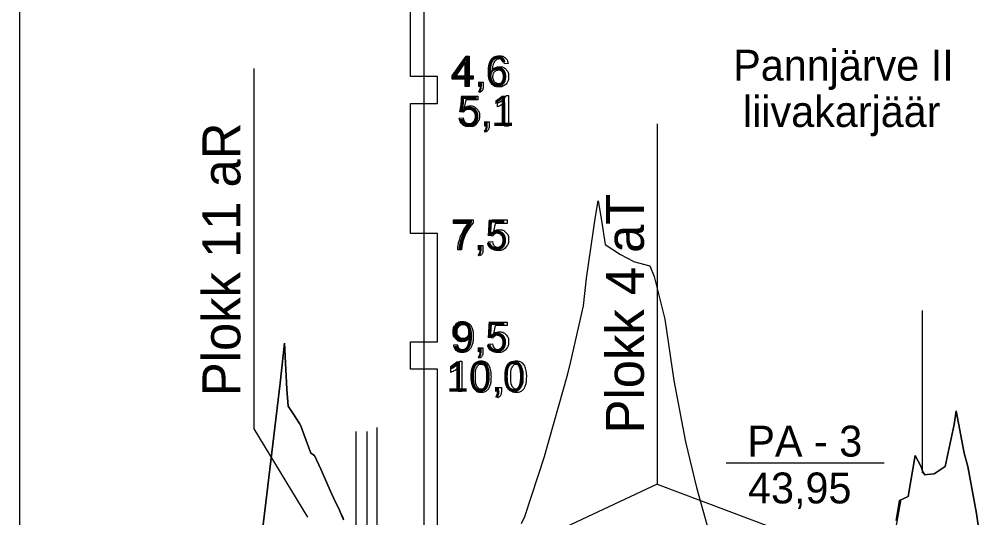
# Model space of a CAD drawing. Extents: x 700746 to 706058, y 6570320 to 6580460.
# Drawn here: x 704101.7 to 704280.5, y 6575915.9 to 6576007.8 of the extents above; entities that cross this region are included whole.
import ezdxf

# ---------------------------------------------------------------- set-up
doc = ezdxf.new("R2010")
doc.units = 0
for name, color, linetype in [('Default', 7, 'Continuous'), ('GEOLPUNKT', 7, 'Continuous'), ('illumineerimisjooned', 7, 'Continuous'), ('kataster', 7, 'Continuous'), ('PIIR', 7, 'Continuous'), ('Plokid', 7, 'Continuous'), ('Täide', 7, 'Continuous'), ('VORMISTUS', 7, 'Continuous')]:
    doc.layers.add(name, color=color, linetype=linetype)

msp = doc.modelspace()

# ---------------------------------------------------------------- linework, layer by layer
at = {"layer": 'Default'}
for points in [[(704194.33, 6575914.77), (704194.96, 6575916.06), (704198.66, 6575927.37), (704198.66, 6575927.38), (704198.67, 6575927.41), (704202.88, 6575942.43), (704203.47, 6575944.69), (704205.81, 6575954.96), (704206.33, 6575960.03), (704208.02, 6575971.45), (704208.47, 6575974.31), (704209.12, 6575970.68), (704209.81, 6575966.28), (704212.63, 6575964.44), (704214.96, 6575963.2), (704214.99, 6575963.14), (704215, 6575963.14), (704215, 6575963.16), (704215.04, 6575963.16), (704218.03, 6575962.36), (704218.83, 6575960.38), (704220.77, 6575952.52), (704222.46, 6575941.17), (704224.6, 6575929.86), (704226.63, 6575921.42), (704228.97, 6575913.06)], [(704146.18, 6575910.46), (704149.79, 6575940.7), (704150.59, 6575948.05), (704151.07, 6575939.58), (704151.29, 6575936.42), (704151.42, 6575936.24), (704152.14, 6575935.16), (704153.39, 6575933.22), (704153.6, 6575932.82), (704154.17, 6575931.28), (704155.47, 6575927.78), (704156.13, 6575927.32), (704157.33, 6575924.8), (704159.29, 6575920.33), (704159.64, 6575919.54), (704160.75, 6575917.23), (704161.52, 6575915.48)], [(704263.47, 6575915.32), (704264.11, 6575919.02), (704265.67, 6575919.75), (704266.98, 6575927.37), (704268.07, 6575925.24), (704268.4, 6575924.33), (704268.78, 6575923.76), (704269.18, 6575923.84), (704270.51, 6575923.94), (704272.52, 6575925.32), (704274.16, 6575933.06), (704274.57, 6575935.58), (704276, 6575927.75), (704276.73, 6575925.34), (704278.28, 6575916.66), (704280.54, 6575901.34)], [(704261.95, 6575905.59), (704264.43, 6575919.22)]]:
    msp.add_lwpolyline(points, dxfattribs=at)
at = {"layer": 'GEOLPUNKT'}
for points in [[(704176.34, 6576043.29), (704176.34, 6575826.29)], [(704101.7, 6576033.07), (704101.7, 6575848.58)], [(704183.98, 6575995.44), (704183.98, 6575996.78), (704181.56, 6575996.78), (704181.56, 6575997.41), (704184.11, 6576001.04), (704184.67, 6576001.04), (704184.67, 6575997.41), (704185.43, 6575997.41), (704185.43, 6575996.78), (704184.67, 6575996.78), (704184.67, 6575995.44), (704183.98, 6575995.44)], [(704183.98, 6575997.41), (704183.98, 6575999.94), (704182.23, 6575997.41), (704183.98, 6575997.41)], [(704191.88, 6575999.67), (704191.19, 6575999.61)], [(704186.5, 6575995.44), (704186.5, 6575996.22), (704187.28, 6575996.22), (704187.28, 6575995.44)], [(704186.89, 6575995.44), (704186.5, 6575995.44)], [(704183.63, 6575990.68), (704182.99, 6575990.77), (704183.53, 6575993.65), (704186.31, 6575993.65), (704186.31, 6575992.99), (704184.08, 6575992.99), (704183.78, 6575991.48)], [(704186.65, 6575994.33), (704186.46, 6575994.62)], [(704191.53, 6575993.74), (704191.97, 6575993.74), (704191.97, 6575988.12)], [(704189.91, 6575991.67), (704189.91, 6575992.33)], [(704191.97, 6575988.12), (704191.29, 6575988.12), (704191.29, 6575992.5)], [(704182.87, 6575989.59), (704183.59, 6575989.65)], [(704187.59, 6575988.12), (704187.59, 6575988.9), (704188.37, 6575988.9), (704188.37, 6575988.12)], [(704187.98, 6575988.12), (704187.59, 6575988.12)], [(704187.73, 6575987.01), (704187.54, 6575987.3)], [(704181.79, 6575970.14), (704181.79, 6575970.81), (704185.41, 6575970.81), (704185.41, 6575970.27)], [(704184.53, 6575970.14), (704181.79, 6575970.14)], [(704189.03, 6575967.84), (704188.38, 6575967.93), (704188.93, 6575970.81), (704191.71, 6575970.81), (704191.71, 6575970.15), (704189.48, 6575970.15), (704189.17, 6575968.65)], [(704188.26, 6575966.75), (704188.98, 6575966.81)], [(704183.28, 6575965.28), (704182.57, 6575965.28)], [(704186.46, 6575965.28), (704186.46, 6575966.06), (704187.24, 6575966.06), (704187.24, 6575965.28)], [(704186.85, 6575965.28), (704186.46, 6575965.28)], [(704186.61, 6575964.17), (704186.41, 6575964.46)], [(704189.03, 6575949), (704188.38, 6575949.09), (704188.93, 6575951.97), (704191.71, 6575951.97), (704191.71, 6575951.31), (704189.48, 6575951.31), (704189.17, 6575949.81)], [(704181.84, 6575947.74), (704182.5, 6575947.8)], [(704186.46, 6575946.44), (704186.46, 6575947.22), (704187.24, 6575947.22), (704187.24, 6575946.44)], [(704188.26, 6575947.91), (704188.98, 6575947.97)], [(704186.61, 6575945.33), (704186.41, 6575945.62)], [(704186.85, 6575946.44), (704186.46, 6575946.44)], [(704181.3, 6575942.67), (704181.3, 6575943.33)], [(704183.36, 6575939.12), (704182.68, 6575939.12), (704182.68, 6575943.5)], [(704182.92, 6575944.74), (704183.36, 6575944.74), (704183.36, 6575939.12)], [(704189.85, 6575939.12), (704189.85, 6575939.9), (704190.63, 6575939.9), (704190.63, 6575939.12)], [(704189.99, 6575938.01), (704189.8, 6575938.3)], [(704190.24, 6575939.12), (704189.85, 6575939.12)], [(704232.13, 6575925.97), (704261.25, 6575925.97)]]:
    msp.add_lwpolyline(points, dxfattribs=at)
for points in [[(704173.84, 6576026.29), (704176.34, 6576026.29), (704176.34, 6575997.29), (704173.84, 6575997.29)], [(704178.84, 6575997.29), (704176.34, 6575997.29), (704176.34, 6575992.29), (704178.84, 6575992.29)], [(704173.84, 6575992.29), (704176.34, 6575992.29), (704176.34, 6575968.29), (704173.84, 6575968.29)], [(704178.84, 6575968.29), (704176.34, 6575968.29), (704176.34, 6575948.29), (704178.84, 6575948.29)], [(704173.84, 6575948.29), (704176.34, 6575948.29), (704176.34, 6575943.29), (704173.84, 6575943.29)], [(704178.84, 6575943.29), (704176.34, 6575943.29), (704176.34, 6575908.29), (704178.84, 6575908.29)]]:
    msp.add_lwpolyline(points, close=True, dxfattribs=at)
for points in [[(704191.19, 6575999.61), (704191.1, 6576000.02), (704190.93, 6576000.2), (704190.65, 6576000.5), (704190.24, 6576000.5), (704189.91, 6576000.5), (704189.66, 6576000.31), (704189.34, 6576000.08), (704189.15, 6575999.62), (704188.96, 6575999.17), (704188.96, 6575998.33), (704189.21, 6575998.71), (704189.57, 6575998.89), (704189.92, 6575999.07), (704190.32, 6575999.07), (704191.01, 6575999.07), (704191.49, 6575998.57), (704191.97, 6575998.06), (704191.97, 6575997.26), (704191.97, 6575996.73), (704191.75, 6575996.28), (704191.52, 6575995.83), (704191.12, 6575995.59), (704190.72, 6575995.35), (704190.22, 6575995.35), (704189.36, 6575995.35), (704188.82, 6575995.98), (704188.27, 6575996.61), (704188.27, 6575998.06), (704188.27, 6575999.68), (704188.87, 6576000.42), (704189.4, 6576001.06), (704190.29, 6576001.06), (704190.95, 6576001.06), (704191.37, 6576000.69), (704191.79, 6576000.32), (704191.88, 6575999.67)], [(704189.06, 6575997.25), (704189.06, 6575996.9), (704189.21, 6575996.57), (704189.37, 6575996.25), (704189.64, 6575996.08), (704189.91, 6575995.91), (704190.2, 6575995.91), (704190.64, 6575995.91), (704190.95, 6575996.26), (704191.27, 6575996.61), (704191.27, 6575997.22), (704191.27, 6575997.8), (704190.96, 6575998.13), (704190.65, 6575998.47), (704190.18, 6575998.47), (704189.71, 6575998.47), (704189.39, 6575998.13), (704189.06, 6575997.8), (704189.06, 6575997.25)], [(704186.46, 6575994.62), (704186.67, 6575994.72), (704186.78, 6575994.91), (704186.88, 6575995.09), (704186.89, 6575995.44)], [(704187.28, 6575995.44), (704187.28, 6575995.01), (704187.13, 6575994.74), (704186.98, 6575994.48), (704186.65, 6575994.33)], [(704189.91, 6575992.33), (704190.49, 6575992.61), (704190.92, 6575992.99), (704191.35, 6575993.38), (704191.53, 6575993.74)], [(704183.78, 6575991.48), (704184.28, 6575991.84), (704184.84, 6575991.84), (704185.57, 6575991.84), (704186.08, 6575991.33), (704186.58, 6575990.82), (704186.58, 6575990.02), (704186.58, 6575989.26), (704186.14, 6575988.7), (704185.6, 6575988.02), (704184.67, 6575988.02), (704183.9, 6575988.02), (704183.42, 6575988.45), (704182.93, 6575988.88), (704182.87, 6575989.59)], [(704191.29, 6575992.5), (704191.04, 6575992.26), (704190.64, 6575992.02), (704190.23, 6575991.79), (704189.91, 6575991.67)], [(704183.59, 6575989.65), (704183.67, 6575989.12), (704183.96, 6575988.85), (704184.25, 6575988.59), (704184.66, 6575988.59), (704185.16, 6575988.59), (704185.51, 6575988.96), (704185.85, 6575989.34), (704185.85, 6575989.96), (704185.85, 6575990.55), (704185.52, 6575990.89), (704185.19, 6575991.23), (704184.65, 6575991.23), (704184.32, 6575991.23), (704184.05, 6575991.08), (704183.79, 6575990.93), (704183.63, 6575990.68)], [(704187.54, 6575987.3), (704187.76, 6575987.4), (704187.86, 6575987.58), (704187.96, 6575987.77), (704187.98, 6575988.12)], [(704188.37, 6575988.12), (704188.37, 6575987.69), (704188.22, 6575987.42), (704188.06, 6575987.15), (704187.73, 6575987.01)], [(704182.57, 6575965.28), (704182.58, 6575965.94), (704182.83, 6575966.88), (704183.08, 6575967.81), (704183.54, 6575968.68), (704184, 6575969.55), (704184.53, 6575970.14)], [(704185.41, 6575970.27), (704184.88, 6575969.7), (704184.35, 6575968.76), (704183.83, 6575967.81), (704183.54, 6575966.82), (704183.33, 6575966.12), (704183.28, 6575965.28)], [(704189.17, 6575968.65), (704189.68, 6575969), (704190.23, 6575969), (704190.97, 6575969), (704191.47, 6575968.49), (704191.97, 6575967.98), (704191.97, 6575967.18), (704191.97, 6575966.42), (704191.53, 6575965.87), (704190.99, 6575965.18), (704190.06, 6575965.18), (704189.3, 6575965.18), (704188.81, 6575965.61), (704188.33, 6575966.04), (704188.26, 6575966.75)], [(704188.98, 6575966.81), (704189.06, 6575966.28), (704189.35, 6575966.01), (704189.65, 6575965.75), (704190.06, 6575965.75), (704190.56, 6575965.75), (704190.9, 6575966.12), (704191.24, 6575966.5), (704191.24, 6575967.12), (704191.24, 6575967.71), (704190.92, 6575968.05), (704190.59, 6575968.39), (704190.05, 6575968.39), (704189.71, 6575968.39), (704189.45, 6575968.24), (704189.18, 6575968.09), (704189.03, 6575967.84)], [(704186.41, 6575964.46), (704186.63, 6575964.56), (704186.73, 6575964.74), (704186.84, 6575964.93), (704186.85, 6575965.28)], [(704187.24, 6575965.28), (704187.24, 6575964.85), (704187.09, 6575964.58), (704186.94, 6575964.31), (704186.61, 6575964.17)], [(704182.5, 6575947.8), (704182.59, 6575947.33), (704182.82, 6575947.12), (704183.06, 6575946.91), (704183.43, 6575946.91), (704183.75, 6575946.91), (704183.99, 6575947.05), (704184.23, 6575947.2), (704184.38, 6575947.44), (704184.53, 6575947.69), (704184.63, 6575948.1), (704184.74, 6575948.51), (704184.74, 6575948.94), (704184.74, 6575948.98), (704184.73, 6575949.08), (704184.53, 6575948.75), (704184.17, 6575948.54), (704183.81, 6575948.34), (704183.4, 6575948.34), (704182.7, 6575948.34), (704182.22, 6575948.84), (704181.74, 6575949.35), (704181.74, 6575950.17), (704181.74, 6575951.02), (704182.24, 6575951.54), (704182.74, 6575952.06), (704183.5, 6575952.06), (704184.04, 6575952.06), (704184.5, 6575951.77), (704184.95, 6575951.47), (704185.18, 6575950.93), (704185.42, 6575950.38), (704185.42, 6575949.35), (704185.42, 6575948.28), (704185.19, 6575947.65), (704184.95, 6575947.01), (704184.49, 6575946.68), (704184.03, 6575946.35), (704183.41, 6575946.35), (704182.76, 6575946.35), (704182.34, 6575946.71), (704181.93, 6575947.08), (704181.84, 6575947.74)], [(704184.65, 6575950.21), (704184.65, 6575950.8), (704184.34, 6575951.15), (704184.03, 6575951.49), (704183.58, 6575951.49), (704183.12, 6575951.49), (704182.79, 6575951.12), (704182.45, 6575950.74), (704182.45, 6575950.15), (704182.45, 6575949.61), (704182.77, 6575949.28), (704183.09, 6575948.95), (704183.56, 6575948.95), (704184.04, 6575948.95), (704184.35, 6575949.28), (704184.65, 6575949.61), (704184.65, 6575950.21)], [(704189.17, 6575949.81), (704189.68, 6575950.16), (704190.23, 6575950.16), (704190.97, 6575950.16), (704191.47, 6575949.65), (704191.97, 6575949.14), (704191.97, 6575948.34), (704191.97, 6575947.58), (704191.53, 6575947.03), (704190.99, 6575946.35), (704190.06, 6575946.35), (704189.3, 6575946.35), (704188.81, 6575946.77), (704188.33, 6575947.2), (704188.26, 6575947.91)], [(704188.98, 6575947.97), (704189.06, 6575947.44), (704189.35, 6575947.17), (704189.65, 6575946.91), (704190.06, 6575946.91), (704190.56, 6575946.91), (704190.9, 6575947.28), (704191.24, 6575947.66), (704191.24, 6575948.28), (704191.24, 6575948.87), (704190.92, 6575949.21), (704190.59, 6575949.55), (704190.05, 6575949.55), (704189.71, 6575949.55), (704189.45, 6575949.4), (704189.18, 6575949.25), (704189.03, 6575949)], [(704186.41, 6575945.62), (704186.63, 6575945.72), (704186.73, 6575945.91), (704186.84, 6575946.09), (704186.85, 6575946.44)], [(704187.24, 6575946.44), (704187.24, 6575946.01), (704187.09, 6575945.74), (704186.94, 6575945.48), (704186.61, 6575945.33)], [(704181.3, 6575943.33), (704181.88, 6575943.61), (704182.31, 6575943.99), (704182.74, 6575944.38), (704182.92, 6575944.74)], [(704182.68, 6575943.5), (704182.43, 6575943.26), (704182.03, 6575943.02), (704181.62, 6575942.79), (704181.3, 6575942.67)], [(704185.13, 6575941.88), (704185.13, 6575942.87), (704185.33, 6575943.48), (704185.54, 6575944.08), (704185.94, 6575944.41), (704186.34, 6575944.74), (704186.95, 6575944.74), (704187.4, 6575944.74), (704187.74, 6575944.56), (704188.08, 6575944.38), (704188.3, 6575944.03), (704188.52, 6575943.69), (704188.65, 6575943.2), (704188.78, 6575942.71), (704188.78, 6575941.88), (704188.78, 6575940.89), (704188.57, 6575940.29), (704188.37, 6575939.68), (704187.97, 6575939.35), (704187.57, 6575939.02), (704186.95, 6575939.02), (704186.14, 6575939.02), (704185.68, 6575939.6), (704185.13, 6575940.3), (704185.13, 6575941.88)], [(704185.84, 6575941.88), (704185.84, 6575940.5), (704186.16, 6575940.04), (704186.48, 6575939.59), (704186.95, 6575939.59), (704187.42, 6575939.59), (704187.75, 6575940.04), (704188.07, 6575940.5), (704188.07, 6575941.88), (704188.07, 6575943.26), (704187.75, 6575943.72), (704187.42, 6575944.17), (704186.94, 6575944.17), (704186.47, 6575944.17), (704186.19, 6575943.77), (704185.84, 6575943.26), (704185.84, 6575941.88)], [(704191.65, 6575941.88), (704191.65, 6575942.87), (704191.85, 6575943.48), (704192.06, 6575944.08), (704192.46, 6575944.41), (704192.86, 6575944.74), (704193.47, 6575944.74), (704193.92, 6575944.74), (704194.26, 6575944.56), (704194.61, 6575944.38), (704194.83, 6575944.03), (704195.05, 6575943.69), (704195.17, 6575943.2), (704195.3, 6575942.71), (704195.3, 6575941.88), (704195.3, 6575940.89), (704195.1, 6575940.29), (704194.89, 6575939.68), (704194.49, 6575939.35), (704194.09, 6575939.02), (704193.47, 6575939.02), (704192.66, 6575939.02), (704192.2, 6575939.6), (704191.65, 6575940.3), (704191.65, 6575941.88)], [(704192.36, 6575941.88), (704192.36, 6575940.5), (704192.68, 6575940.04), (704193, 6575939.59), (704193.47, 6575939.59), (704193.95, 6575939.59), (704194.27, 6575940.04), (704194.59, 6575940.5), (704194.59, 6575941.88), (704194.59, 6575943.26), (704194.27, 6575943.72), (704193.95, 6575944.17), (704193.47, 6575944.17), (704192.99, 6575944.17), (704192.71, 6575943.77), (704192.36, 6575943.26), (704192.36, 6575941.88)], [(704189.8, 6575938.3), (704190.02, 6575938.4), (704190.12, 6575938.58), (704190.22, 6575938.77), (704190.24, 6575939.12)], [(704190.63, 6575939.12), (704190.63, 6575938.69), (704190.48, 6575938.42), (704190.32, 6575938.15), (704189.99, 6575938.01)]]:
    msp.add_open_spline(points, degree=3, dxfattribs=at)
at = {"layer": 'illumineerimisjooned'}
for p, q in [((704167.73, 6575900.49), (704167.73, 6575932.5)), ((704163.84, 6575899.73), (704163.84, 6575931.74))]:
    msp.add_line(p, q, dxfattribs=at)
at = {"layer": 'kataster'}
msp.add_line((704268.33, 6575924.09), (704268.33, 6575954.09), dxfattribs=at)
at = {"layer": 'PIIR'}
msp.add_line((704165.84, 6575900.29), (704165.84, 6575931.74), dxfattribs=at)
at = {"layer": 'Plokid'}
msp.add_line((704219.38, 6575922.04), (704170.74, 6575899.34), dxfattribs=at)
for points in [[(704144.93, 6575998.73), (704144.93, 6575932.25), (704154.83, 6575915.99)], [(704219.38, 6575988.52), (704219.38, 6575922.04), (704266.07, 6575904.45)], [(704146.18, 6575910.46), (704149.79, 6575940.7), (704150.59, 6575948.05), (704151.07, 6575939.58), (704151.29, 6575936.42), (704151.42, 6575936.24), (704152.14, 6575935.16), (704153.39, 6575933.22), (704153.6, 6575932.82), (704154.17, 6575931.28), (704155.47, 6575927.78), (704156.13, 6575927.32), (704157.33, 6575924.8), (704159.29, 6575920.33), (704159.64, 6575919.54), (704161.44, 6575915.77)], [(704263.47, 6575915.32), (704264.11, 6575919.02), (704265.67, 6575919.75), (704266.98, 6575927.37), (704268.07, 6575925.24), (704268.4, 6575924.33), (704268.78, 6575923.76), (704269.18, 6575923.84), (704270.51, 6575923.94), (704272.52, 6575925.32), (704274.16, 6575933.06), (704274.57, 6575935.58), (704276, 6575927.75), (704276.73, 6575925.34), (704278.28, 6575916.66), (704280.54, 6575901.34)]]:
    msp.add_lwpolyline(points, dxfattribs=at)
at = {"layer": 'Täide'}
for points in [[(704161.52, 6575915.48), (704160.75, 6575917.23), (704159.64, 6575919.54), (704159.29, 6575920.33), (704157.33, 6575924.8), (704156.13, 6575927.32), (704155.47, 6575927.78), (704154.17, 6575931.28), (704153.6, 6575932.82), (704153.39, 6575933.22), (704152.14, 6575935.16), (704151.42, 6575936.24), (704151.29, 6575936.42), (704151.07, 6575939.58), (704150.59, 6575948.05), (704149.79, 6575940.7), (704146.18, 6575910.46)], [(704280.54, 6575901.34), (704278.28, 6575916.66), (704276.73, 6575925.34), (704276, 6575927.75), (704274.57, 6575935.58), (704274.16, 6575933.06), (704272.52, 6575925.32), (704270.51, 6575923.94), (704269.18, 6575923.84), (704268.78, 6575923.76), (704268.4, 6575924.33), (704268.07, 6575925.24), (704266.98, 6575927.37), (704265.67, 6575919.75), (704264.11, 6575919.02), (704263.47, 6575915.32)]]:
    msp.add_lwpolyline(points, dxfattribs=at)

# ---------------------------------------------------------------- texts
at = {"layer": 'GEOLPUNKT'}
for s, height, p in [('4,6', 5.6, (704181.46, 6575995.44)), ('5,1', 5.6, (704182.54, 6575988.12)), ('7,5', 5.6, (704181.41, 6575965.28)), ('9,5', 5.6, (704181.41, 6575946.44)), ('10,0', 5.6, (704180.45, 6575939.12)), ('PA - 3', 5.7, (704236.03, 6575927.14)), ('43,95', 5.7, (704236.15, 6575918.5))]:
    msp.add_text(s, height=height, dxfattribs=at).set_placement(p)
at = {"layer": 'Plokid'}
for s, p in [('Plokk 11 aR', (704142.47, 6575938.3)), ('Plokk 4 aT', (704216.93, 6575931.43))]:
    msp.add_text(s, height=7, rotation=90, dxfattribs=at).set_placement(p)
at = {"layer": 'VORMISTUS'}
for s, p in [('Pannjärve II', (704233.41, 6575996.51)), ('liivakarjäär', (704235.22, 6575987.96))]:
    msp.add_text(s, height=5.7, dxfattribs=at).set_placement(p)

doc.saveas('drawing.dxf')
